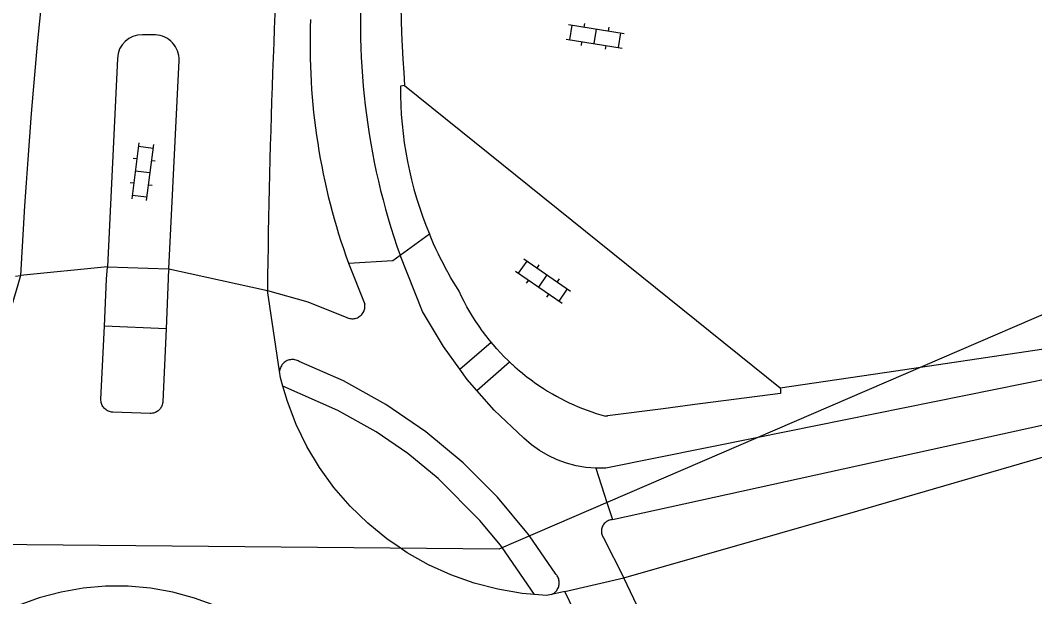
# Model space of a CAD drawing. Extents: x 132994 to 136000, y 393499 to 395512.
# Drawn here: x 133872.75 to 133914, y 393624.81 to 393648.26 of the extents above; entities that cross this region are included whole.
import ezdxf

# ---------------------------------------------------------------- set-up
doc = ezdxf.new("R2010")
doc.units = 0
for name, color, linetype in [('gg-knt-verharding', 7, 'Continuous'), ('gg-kwrk-duiker nz buis', 7, 'Continuous'), ('gt-grn-vlakafsluiter', 7, 'Continuous'), ('gt-grn-weggrens', 7, 'Continuous'), ('gt-symb-klinker verharding', 7, 'Continuous'), ('gx-grn-maaiveld', 7, 'Continuous')]:
    doc.layers.add(name, color=color, linetype=linetype)

# ---------------------------------------------------------------- blocks, each defined once
blk = doc.blocks.new('gt0-KL1')
at = {"layer": 'gt-symb-klinker verharding'}
for p, q in [((-0.5, 0.3), (-0.5, 0.45)), ((0.5, 0.3), (0.5, 0.45)), ((-1.15, 0.3), (1.15, 0.3)), ((-1, -0.3), (-1, 0.3)), ((0, -0.3), (0, 0.3)), ((1, -0.3), (1, 0.3)), ((-1.15, -0.3), (1.15, -0.3)), ((-0.5, -0.45), (-0.5, -0.3)), ((0.5, -0.45), (0.5, -0.3))]:
    blk.add_line(p, q, dxfattribs=at)

msp = doc.modelspace()

# ---------------------------------------------------------------- linework, layer by layer
at = {"layer": 'gg-knt-verharding'}
for p, q in [((133878.246, 393647.663), (133877.718, 393647.669)), ((133876.698, 393646.713), (133876.29, 393638.23)), ((133878.794, 393638.144), (133879.207, 393646.626)), ((133888.376, 393645.612), (133888.207, 393645.58)), ((133888.376, 393645.612), (133903.651, 393633.31)), ((133886.095, 393638.376), (133886.76, 393636.718))]:
    msp.add_line(p, q, dxfattribs=at)
for centre, radius, start, end in [((134270.99, 393632.46), 388.221, 173.70227, 179.29011), ((134114.148, 393625.115), 241.729, 169.81859, 176.97194), ((133957.82, 393650.567), 69.62, 177.07729, 184.08139), ((133914.941, 393648.131), 28.362, 174.0622, 199.4112), ((133910.667, 393647.283), 26.136, 177.7911, 199.9244), ((133877.693, 393646.673), 0.996, 88.566, 177.7239), ((133878.21, 393646.666), 0.998, 357.7033, 87.9399), ((133903.588, 393645.474), 15.381, 179.6062, 202.5733)]:
    msp.add_arc(centre, radius, start, end, dxfattribs=at)
at = {"layer": 'gg-kwrk-duiker nz buis'}
msp.add_lwpolyline([(133810.968, 393627.503), (133892.217, 393626.758), (134000.128, 393673.317), (134128.528, 393769.457), (134145.441, 393775.086)], dxfattribs=at)
at = {"layer": 'gt-grn-vlakafsluiter'}
msp.add_line((133888.191, 393638.705), (133889.385, 393639.57), dxfattribs=at)
msp.add_lwpolyline([(133886.095, 393638.376), (133887.9, 393638.494), (133888.191, 393638.705)], dxfattribs=at)
at = {"layer": 'gt-grn-weggrens'}
msp.add_line((133876.29, 393638.23), (133872.757, 393637.884), dxfattribs=at)
at = {"layer": 'gx-grn-maaiveld'}
for p, q in [((133883.291, 393633.993), (133882.799, 393637.27)), ((133878.676, 393635.716), (133876.169, 393635.818)), ((133890.628, 393634.063), (133891.894, 393635.169)), ((133891.317, 393633.205), (133892.646, 393634.365)), ((133896.613, 393632.163), (133896.55, 393632.155)), ((133894.89, 393625.028), (133897.295, 393625.576)), ((133898.828, 393622.365), (133897.295, 393625.576)), ((133894.89, 393625.028), (133894.356, 393624.906)), ((133896.497, 393621.721), (133894.89, 393625.028))]:
    msp.add_line(p, q, dxfattribs=at)
for points in [[(133891.894, 393635.169), (133891.826, 393635.251), (133891.683, 393635.432), (133891.544, 393635.617), (133891.538, 393635.625), (133891.404, 393635.815), (133891.274, 393636.008), (133891.149, 393636.203), (133891.03, 393636.402), (133891.027, 393636.407), (133890.912, 393636.61), (133890.802, 393636.816), (133890.697, 393637.025), (133890.597, 393637.236), (133890.483, 393637.419), (133890.372, 393637.604), (133890.263, 393637.79), (133890.168, 393637.958), (133890.157, 393637.978), (133890.149, 393637.991), (133890.044, 393638.182), (133889.942, 393638.375), (133889.843, 393638.57), (133889.755, 393638.749), (133889.746, 393638.768), (133889.65, 393638.968), (133889.559, 393639.167), (133889.471, 393639.368), (133889.385, 393639.57)], [(133890.628, 393634.063), (133889.955, 393634.993), (133889.11, 393636.421), (133888.191, 393638.705)], [(133876.169, 393635.818), (133876.259, 393637.732), (133876.29, 393638.23)], [(133876.29, 393638.23), (133878.78, 393638.145), (133878.794, 393638.144)], [(133872.757, 393637.884), (133872.642, 393637.496), (133871.594, 393633.966)], [(133872.558, 393637.854), (133872.757, 393637.884)], [(133878.794, 393638.144), (133878.769, 393637.897), (133878.763, 393637.755), (133878.676, 393635.716)], [(133878.794, 393638.144), (133879.661, 393637.955), (133882.799, 393637.27)], [(133882.799, 393637.27), (133884.436, 393636.812), (133884.943, 393636.608), (133885.662, 393636.319), (133886.025, 393636.171), (133886.057, 393636.157), (133886.1, 393636.141), (133886.144, 393636.13), (133886.189, 393636.123), (133886.235, 393636.119), (133886.28, 393636.12), (133886.325, 393636.125), (133886.37, 393636.133), (133886.414, 393636.146), (133886.456, 393636.162), (133886.497, 393636.182), (133886.536, 393636.205), (133886.573, 393636.232), (133886.607, 393636.262), (133886.638, 393636.295), (133886.667, 393636.33), (133886.692, 393636.368), (133886.714, 393636.408), (133886.732, 393636.45), (133886.747, 393636.493), (133886.757, 393636.537), (133886.764, 393636.582), (133886.767, 393636.627), (133886.765, 393636.673), (133886.76, 393636.718)], [(133878.676, 393635.716), (133878.542, 393632.752), (133878.539, 393632.709), (133878.532, 393632.666), (133878.522, 393632.624), (133878.508, 393632.583), (133878.49, 393632.543), (133878.47, 393632.505), (133878.445, 393632.469), (133878.418, 393632.435), (133878.388, 393632.404), (133878.355, 393632.376), (133878.32, 393632.35), (133878.283, 393632.328), (133878.244, 393632.309), (133878.204, 393632.293), (133878.162, 393632.281), (133878.12, 393632.273), (133878.076, 393632.268), (133878.033, 393632.267), (133876.507, 393632.317), (133876.463, 393632.321), (133876.42, 393632.329), (133876.377, 393632.341), (133876.336, 393632.356), (133876.296, 393632.374), (133876.258, 393632.397), (133876.223, 393632.422), (133876.189, 393632.451), (133876.158, 393632.482), (133876.13, 393632.516), (133876.105, 393632.552), (133876.084, 393632.591), (133876.065, 393632.631), (133876.051, 393632.672), (133876.04, 393632.715), (133876.033, 393632.758), (133876.029, 393632.802), (133876.03, 393632.846), (133876.169, 393635.818)], [(133892.646, 393634.365), (133892.589, 393634.418), (133892.431, 393634.574), (133892.276, 393634.735), (133892.125, 393634.899), (133891.973, 393635.073), (133891.894, 393635.169)], [(133903.651, 393633.31), (133908.357, 393634.006), (133909.359, 393634.154), (133916.922, 393635.272)], [(133894.356, 393624.906), (133894.396, 393624.925), (133894.434, 393624.948), (133894.471, 393624.974), (133894.505, 393625.003), (133894.536, 393625.035), (133894.564, 393625.069), (133894.589, 393625.106), (133894.611, 393625.144), (133894.63, 393625.185), (133894.645, 393625.227), (133894.656, 393625.27), (133894.664, 393625.314), (133894.667, 393625.358), (133894.667, 393625.403), (133894.663, 393625.447), (133894.655, 393625.491), (133894.644, 393625.534), (133894.628, 393625.576), (133894.609, 393625.616), (133894.587, 393625.655), (133894.562, 393625.691), (133894.533, 393625.725), (133893.455, 393627.292), (133893.415, 393627.349), (133892.153, 393628.864), (133890.758, 393630.256), (133889.24, 393631.515), (133887.613, 393632.629), (133885.891, 393633.589), (133884.088, 393634.386), (133884.048, 393634.408), (133884.006, 393634.426), (133883.962, 393634.44), (133883.918, 393634.451), (133883.872, 393634.458), (133883.827, 393634.461), (133883.781, 393634.459), (133883.735, 393634.454), (133883.69, 393634.445), (133883.646, 393634.432), (133883.604, 393634.416), (133883.563, 393634.396), (133883.523, 393634.372), (133883.486, 393634.345), (133883.452, 393634.315), (133883.42, 393634.282), (133883.391, 393634.246), (133883.366, 393634.208), (133883.343, 393634.168), (133883.325, 393634.126), (133883.31, 393634.083), (133883.298, 393634.038), (133883.291, 393633.993)], [(133892.646, 393634.365), (133892.752, 393634.265), (133892.765, 393634.252), (133892.86, 393634.166), (133892.957, 393634.081), (133893.054, 393633.998), (133893.153, 393633.916), (133893.159, 393633.912), (133893.182, 393633.893), (133893.261, 393633.829), (133893.364, 393633.748), (133893.468, 393633.669), (133893.574, 393633.591), (133893.676, 393633.518), (133893.779, 393633.446), (133893.884, 393633.375), (133893.989, 393633.306), (133894.006, 393633.295), (133894.011, 393633.292), (133894.024, 393633.284), (133894.103, 393633.233), (133894.194, 393633.177), (133894.286, 393633.122), (133894.378, 393633.067), (133894.387, 393633.063), (133894.556, 393632.967), (133894.727, 393632.875), (133894.901, 393632.787), (133895.076, 393632.702), (133895.254, 393632.62), (133895.435, 393632.542), (133895.617, 393632.468), (133895.801, 393632.397), (133895.986, 393632.331), (133896.173, 393632.268), (133896.361, 393632.21), (133896.55, 393632.155)], [(133927.014, 393633.834), (133917.644, 393634.237), (133917.168, 393634.199), (133902.693, 393631.278), (133896.564, 393630.041), (133896.158, 393630.037)], [(133883.432, 393633.372), (133883.332, 393633.717), (133883.291, 393633.993)], [(133891.317, 393633.205), (133890.928, 393633.649), (133890.628, 393634.063)], [(133893.66, 393624.904), (133893.155, 393624.945), (133892.169, 393625.113), (133891.201, 393625.364), (133890.258, 393625.698), (133889.348, 393626.112), (133888.476, 393626.603), (133888.154, 393626.823), (133887.651, 393627.167), (133886.877, 393627.8), (133886.16, 393628.498), (133885.506, 393629.255), (133884.92, 393630.066), (133884.406, 393630.923), (133883.968, 393631.823), (133883.609, 393632.756), (133883.432, 393633.372)], [(133893.66, 393624.904), (133892.346, 393626.814), (133892.281, 393626.909), (133891.442, 393627.915), (133889.738, 393629.616), (133888.507, 393630.636), (133887.222, 393631.516), (133885.666, 393632.383), (133883.432, 393633.372)], [(133903.651, 393633.31), (133903.659, 393633.21), (133903.668, 393633.085), (133900.397, 393632.658), (133900.39, 393632.657), (133900.384, 393632.656), (133898.891, 393632.461), (133896.635, 393632.166), (133896.613, 393632.163)], [(133896.158, 393630.037), (133895.754, 393630.07), (133895.354, 393630.139), (133894.962, 393630.243), (133894.581, 393630.382), (133894.213, 393630.555), (133893.863, 393630.76), (133893.533, 393630.996), (133893.225, 393631.26), (133892.021, 393632.402), (133891.317, 393633.205)], [(133896.828, 393627.948), (133917.387, 393632.475)], [(133897.295, 393625.576), (133906.813, 393628.305), (133914.967, 393630.672)], [(133896.158, 393630.037), (133896.603, 393628.65), (133896.828, 393627.948)], [(133896.828, 393627.948), (133896.787, 393627.944), (133896.746, 393627.936), (133896.706, 393627.924), (133896.667, 393627.909), (133896.629, 393627.891), (133896.594, 393627.869), (133896.56, 393627.845), (133896.528, 393627.817), (133896.5, 393627.787), (133896.473, 393627.754), (133896.45, 393627.72), (133896.43, 393627.683), (133896.413, 393627.645), (133896.4, 393627.605), (133896.39, 393627.565), (133896.383, 393627.524), (133896.381, 393627.482), (133896.382, 393627.441), (133896.386, 393627.399), (133896.394, 393627.358), (133896.406, 393627.318), (133896.421, 393627.279), (133896.439, 393627.242), (133896.461, 393627.206), (133897.295, 393625.576)], [(133880.696, 393624.443), (133879.835, 393624.758), (133878.95, 393624.995), (133878.048, 393625.155), (133877.136, 393625.236), (133876.22, 393625.237), (133875.307, 393625.158), (133874.405, 393625), (133873.52, 393624.764), (133872.658, 393624.451)], [(133894.356, 393624.906), (133894.152, 393624.864), (133893.66, 393624.904)]]:
    msp.add_lwpolyline(points, dxfattribs=at)

# ---------------------------------------------------------------- block references
at = {"layer": 'gt-symb-klinker verharding'}
for p, rotation in [((133896.131, 393647.608), -8.9726266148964), ((133877.724, 393642.103), -97.4091840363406), ((133894.009, 393637.653), -34.61180636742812)]:
    msp.add_blockref('gt0-KL1', p, dxfattribs=dict(at, rotation=rotation))

doc.saveas('drawing.dxf')
